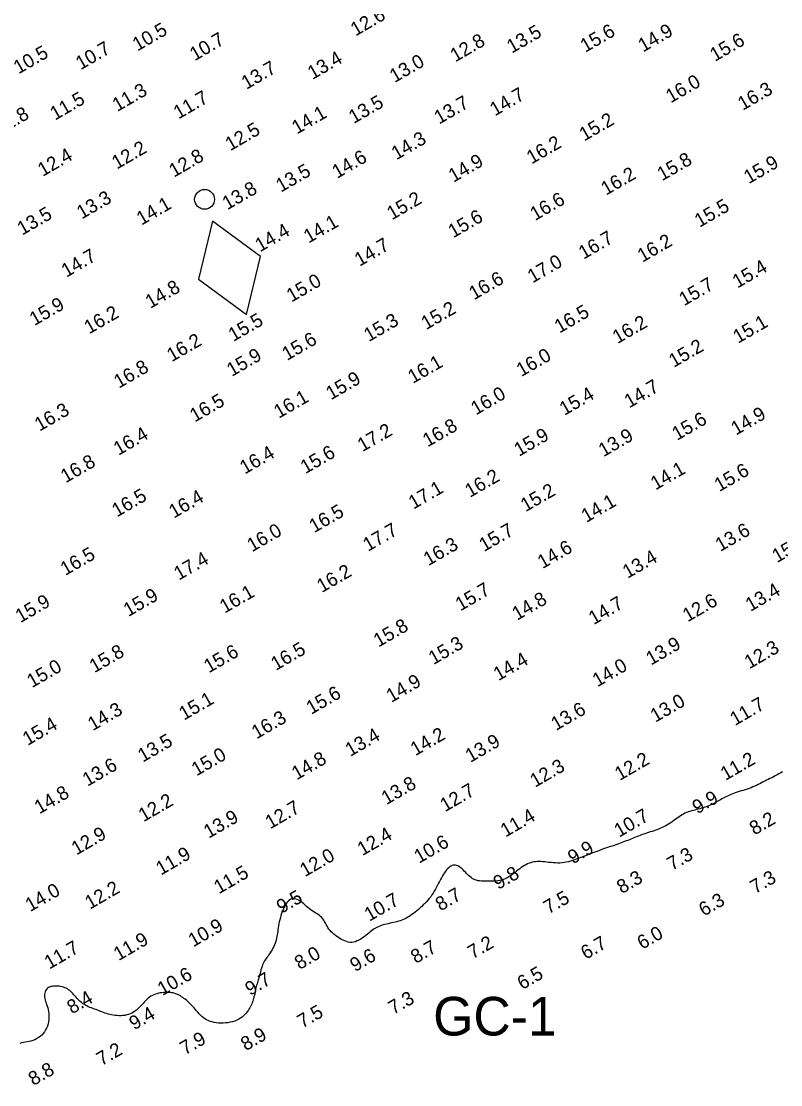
# Model space of a CAD drawing. Extents: x 3024098 to 3056816, y 418252 to 509144.
# Drawn here: x 3035329.1 to 3035604.1, y 419032.1 to 419417.5 of the extents above; entities that cross this region are included whole.
import ezdxf

# ---------------------------------------------------------------- set-up
doc = ezdxf.new("R2010")
doc.units = 0
for name, color, linetype in [('V-CHAN-CONT-EL10', 7, 'Continuous'), ('V-CHAN-NAID', 7, 'Continuous'), ('V-TOPO-SOUN-0911', 7, 'Continuous')]:
    doc.layers.add(name, color=color, linetype=linetype)

msp = doc.modelspace()

# ---------------------------------------------------------------- linework, layer by layer
at = {"layer": 'V-CHAN-CONT-EL10'}
msp.add_lwpolyline([(3035604.82, 419145.5), (3035604.14, 419145.1), (3035603.47, 419144.71), (3035602.8, 419144.34), (3035602.15, 419143.99), (3035601.51, 419143.66), (3035600.88, 419143.34), (3035600.25, 419143.03), (3035599.63, 419142.72), (3035599.02, 419142.42), (3035598.42, 419142.11), (3035597.82, 419141.8), (3035597.22, 419141.49), (3035596.62, 419141.17), (3035596.01, 419140.86), (3035595.39, 419140.56), (3035594.76, 419140.26), (3035594.1, 419139.98), (3035593.43, 419139.71), (3035592.72, 419139.45), (3035592, 419139.21), (3035591.26, 419138.98), (3035590.52, 419138.76), (3035589.79, 419138.54), (3035589.07, 419138.32), (3035588.37, 419138.11), (3035587.7, 419137.89), (3035587.06, 419137.66), (3035586.46, 419137.43), (3035585.89, 419137.19), (3035585.35, 419136.94), (3035584.82, 419136.69), (3035584.31, 419136.44), (3035583.81, 419136.18), (3035583.32, 419135.91), (3035582.84, 419135.64), (3035582.35, 419135.37), (3035581.87, 419135.1), (3035581.39, 419134.83), (3035580.9, 419134.56), (3035580.4, 419134.3), (3035579.9, 419134.04), (3035579.38, 419133.78), (3035578.85, 419133.53), (3035578.31, 419133.29), (3035577.76, 419133.07), (3035577.2, 419132.85), (3035576.63, 419132.64), (3035576.04, 419132.44), (3035575.45, 419132.26), (3035574.85, 419132.09), (3035574.24, 419131.93), (3035573.62, 419131.78), (3035573.01, 419131.63), (3035572.39, 419131.48), (3035571.78, 419131.33), (3035571.18, 419131.15), (3035570.6, 419130.95), (3035570.02, 419130.73), (3035569.47, 419130.47), (3035568.93, 419130.18), (3035568.4, 419129.87), (3035567.88, 419129.54), (3035567.36, 419129.18), (3035566.84, 419128.82), (3035566.32, 419128.44), (3035565.78, 419128.06), (3035565.23, 419127.67), (3035564.67, 419127.29), (3035564.1, 419126.91), (3035563.51, 419126.54), (3035562.9, 419126.18), (3035562.28, 419125.83), (3035561.64, 419125.5), (3035560.99, 419125.19), (3035560.31, 419124.9), (3035559.63, 419124.62), (3035558.94, 419124.37), (3035558.25, 419124.13), (3035557.56, 419123.9), (3035556.88, 419123.68), (3035556.21, 419123.47), (3035555.57, 419123.26), (3035554.95, 419123.05), (3035554.35, 419122.85), (3035553.77, 419122.64), (3035553.2, 419122.43), (3035552.65, 419122.22), (3035552.1, 419122), (3035551.55, 419121.79), (3035551, 419121.56), (3035550.45, 419121.34), (3035549.89, 419121.11), (3035549.33, 419120.88), (3035548.75, 419120.65), (3035548.17, 419120.41), (3035547.58, 419120.18), (3035546.98, 419119.95), (3035546.37, 419119.72), (3035545.75, 419119.49), (3035545.11, 419119.27), (3035544.47, 419119.04), (3035543.81, 419118.82), (3035543.15, 419118.59), (3035542.47, 419118.36), (3035541.78, 419118.13), (3035541.08, 419117.9), (3035540.37, 419117.65), (3035539.65, 419117.41), (3035538.93, 419117.15), (3035538.21, 419116.9), (3035537.49, 419116.64), (3035536.77, 419116.37), (3035536.07, 419116.11), (3035535.38, 419115.84), (3035534.7, 419115.58), (3035534.04, 419115.31), (3035533.39, 419115.05), (3035532.73, 419114.79), (3035532.08, 419114.53), (3035531.43, 419114.27), (3035530.77, 419114.02), (3035530.09, 419113.77), (3035529.4, 419113.53), (3035528.69, 419113.3), (3035527.96, 419113.08), (3035527.23, 419112.89), (3035526.48, 419112.72), (3035525.71, 419112.59), (3035524.94, 419112.49), (3035524.15, 419112.43), (3035523.36, 419112.42), (3035522.56, 419112.45), (3035521.76, 419112.5), (3035520.97, 419112.58), (3035520.19, 419112.66), (3035519.42, 419112.75), (3035518.68, 419112.83), (3035517.96, 419112.9), (3035517.27, 419112.94), (3035516.61, 419112.96), (3035515.97, 419112.94), (3035515.36, 419112.89), (3035514.76, 419112.81), (3035514.17, 419112.69), (3035513.59, 419112.53), (3035513.02, 419112.33), (3035512.45, 419112.09), (3035511.88, 419111.8), (3035511.32, 419111.48), (3035510.75, 419111.13), (3035510.19, 419110.75), (3035509.62, 419110.35), (3035509.06, 419109.93), (3035508.5, 419109.49), (3035507.93, 419109.05), (3035507.37, 419108.61), (3035506.79, 419108.17), (3035506.21, 419107.76), (3035505.62, 419107.37), (3035505.02, 419107.01), (3035504.39, 419106.7), (3035503.75, 419106.44), (3035503.09, 419106.23), (3035502.42, 419106.08), (3035501.72, 419105.97), (3035501.02, 419105.91), (3035500.32, 419105.86), (3035499.62, 419105.84), (3035498.92, 419105.84), (3035498.23, 419105.83), (3035497.56, 419105.83), (3035496.9, 419105.83), (3035496.25, 419105.85), (3035495.63, 419105.88), (3035495.03, 419105.94), (3035494.45, 419106.03), (3035493.9, 419106.16), (3035493.38, 419106.34), (3035492.88, 419106.57), (3035492.41, 419106.85), (3035491.96, 419107.16), (3035491.53, 419107.52), (3035491.11, 419107.89), (3035490.71, 419108.29), (3035490.31, 419108.69), (3035489.92, 419109.1), (3035489.53, 419109.51), (3035489.14, 419109.9), (3035488.74, 419110.28), (3035488.35, 419110.62), (3035487.96, 419110.93), (3035487.56, 419111.2), (3035487.16, 419111.41), (3035486.76, 419111.56), (3035486.35, 419111.64), (3035485.94, 419111.65), (3035485.53, 419111.6), (3035485.12, 419111.48), (3035484.71, 419111.29), (3035484.3, 419111.04), (3035483.9, 419110.73), (3035483.5, 419110.36), (3035483.11, 419109.94), (3035482.72, 419109.46), (3035482.34, 419108.92), (3035481.96, 419108.35), (3035481.59, 419107.75), (3035481.22, 419107.11), (3035480.86, 419106.45), (3035480.5, 419105.77), (3035480.14, 419105.07), (3035479.78, 419104.37), (3035479.41, 419103.66), (3035479.04, 419102.96), (3035478.65, 419102.25), (3035478.24, 419101.56), (3035477.81, 419100.88), (3035477.35, 419100.22), (3035476.86, 419099.58), (3035476.35, 419098.97), (3035475.81, 419098.37), (3035475.25, 419097.79), (3035474.68, 419097.23), (3035474.09, 419096.69), (3035473.5, 419096.16), (3035472.9, 419095.64), (3035472.31, 419095.14), (3035471.71, 419094.65), (3035471.11, 419094.18), (3035470.52, 419093.73), (3035469.92, 419093.32), (3035469.32, 419092.93), (3035468.72, 419092.57), (3035468.12, 419092.25), (3035467.53, 419091.97), (3035466.93, 419091.73), (3035466.33, 419091.51), (3035465.73, 419091.32), (3035465.12, 419091.15), (3035464.51, 419091), (3035463.89, 419090.86), (3035463.26, 419090.72), (3035462.62, 419090.58), (3035461.98, 419090.44), (3035461.34, 419090.3), (3035460.71, 419090.14), (3035460.09, 419089.98), (3035459.49, 419089.79), (3035458.91, 419089.59), (3035458.36, 419089.36), (3035457.84, 419089.1), (3035457.34, 419088.82), (3035456.86, 419088.52), (3035456.39, 419088.19), (3035455.92, 419087.83), (3035455.44, 419087.45), (3035454.94, 419087.05), (3035454.41, 419086.63), (3035453.86, 419086.18), (3035453.27, 419085.73), (3035452.66, 419085.29), (3035452.02, 419084.87), (3035451.38, 419084.49), (3035450.73, 419084.17), (3035450.07, 419083.91), (3035449.42, 419083.74), (3035448.77, 419083.67), (3035448.13, 419083.68), (3035447.5, 419083.78), (3035446.88, 419083.94), (3035446.27, 419084.17), (3035445.67, 419084.44), (3035445.07, 419084.75), (3035444.49, 419085.09), (3035443.92, 419085.45), (3035443.36, 419085.82), (3035442.82, 419086.22), (3035442.3, 419086.63), (3035441.81, 419087.07), (3035441.34, 419087.53), (3035440.91, 419088), (3035440.52, 419088.51), (3035440.16, 419089.03), (3035439.83, 419089.57), (3035439.52, 419090.11), (3035439.22, 419090.65), (3035438.92, 419091.19), (3035438.61, 419091.7), (3035438.27, 419092.18), (3035437.9, 419092.63), (3035437.49, 419093.04), (3035437.04, 419093.41), (3035436.56, 419093.76), (3035436.05, 419094.09), (3035435.53, 419094.41), (3035435, 419094.74), (3035434.47, 419095.09), (3035433.94, 419095.46), (3035433.42, 419095.86), (3035432.9, 419096.29), (3035432.4, 419096.73), (3035431.9, 419097.17), (3035431.41, 419097.6), (3035430.92, 419098), (3035430.44, 419098.38), (3035429.95, 419098.71), (3035429.47, 419098.99), (3035428.99, 419099.21), (3035428.52, 419099.37), (3035428.05, 419099.46), (3035427.59, 419099.48), (3035427.15, 419099.42), (3035426.71, 419099.28), (3035426.29, 419099.06), (3035425.89, 419098.75), (3035425.51, 419098.36), (3035425.14, 419097.9), (3035424.8, 419097.38), (3035424.47, 419096.8), (3035424.16, 419096.17), (3035423.87, 419095.51), (3035423.6, 419094.82), (3035423.35, 419094.1), (3035423.11, 419093.37), (3035422.9, 419092.63), (3035422.71, 419091.88), (3035422.53, 419091.14), (3035422.38, 419090.4), (3035422.24, 419089.68), (3035422.12, 419088.98), (3035422.02, 419088.3), (3035421.93, 419087.64), (3035421.84, 419087), (3035421.75, 419086.38), (3035421.65, 419085.77), (3035421.54, 419085.16), (3035421.4, 419084.56), (3035421.22, 419083.95), (3035421.01, 419083.35), (3035420.77, 419082.75), (3035420.5, 419082.15), (3035420.21, 419081.57), (3035419.91, 419081), (3035419.59, 419080.46), (3035419.27, 419079.94), (3035418.95, 419079.46), (3035418.63, 419079.01), (3035418.33, 419078.59), (3035418.02, 419078.18), (3035417.73, 419077.79), (3035417.46, 419077.38), (3035417.19, 419076.96), (3035416.94, 419076.51), (3035416.7, 419076.02), (3035416.48, 419075.48), (3035416.27, 419074.91), (3035416.07, 419074.3), (3035415.88, 419073.68), (3035415.71, 419073.05), (3035415.54, 419072.42), (3035415.37, 419071.8), (3035415.21, 419071.21), (3035415.05, 419070.65), (3035414.9, 419070.12), (3035414.75, 419069.61), (3035414.6, 419069.11), (3035414.46, 419068.62), (3035414.32, 419068.14), (3035414.19, 419067.65), (3035414.06, 419067.14), (3035413.94, 419066.62), (3035413.83, 419066.09), (3035413.71, 419065.55), (3035413.6, 419065), (3035413.48, 419064.45), (3035413.35, 419063.9), (3035413.22, 419063.37), (3035413.07, 419062.84), (3035412.91, 419062.33), (3035412.73, 419061.84), (3035412.54, 419061.35), (3035412.32, 419060.88), (3035412.08, 419060.4), (3035411.82, 419059.93), (3035411.53, 419059.46), (3035411.21, 419058.98), (3035410.85, 419058.49), (3035410.47, 419058), (3035410.04, 419057.52), (3035409.57, 419057.05), (3035409.05, 419056.61), (3035408.48, 419056.19), (3035407.85, 419055.8), (3035407.17, 419055.46), (3035406.42, 419055.16), (3035405.62, 419054.92), (3035404.78, 419054.72), (3035403.92, 419054.57), (3035403.04, 419054.47), (3035402.16, 419054.41), (3035401.3, 419054.4), (3035400.46, 419054.44), (3035399.65, 419054.52), (3035398.89, 419054.65), (3035398.16, 419054.82), (3035397.46, 419055.04), (3035396.8, 419055.3), (3035396.17, 419055.61), (3035395.58, 419055.97), (3035395.01, 419056.37), (3035394.48, 419056.82), (3035393.97, 419057.3), (3035393.48, 419057.82), (3035393.01, 419058.35), (3035392.55, 419058.89), (3035392.1, 419059.43), (3035391.65, 419059.96), (3035391.2, 419060.48), (3035390.74, 419060.97), (3035390.28, 419061.44), (3035389.81, 419061.88), (3035389.35, 419062.29), (3035388.89, 419062.68), (3035388.43, 419063.04), (3035387.98, 419063.38), (3035387.54, 419063.7), (3035387.11, 419063.99), (3035386.68, 419064.26), (3035386.26, 419064.5), (3035385.83, 419064.72), (3035385.4, 419064.91), (3035384.95, 419065.08), (3035384.48, 419065.22), (3035383.98, 419065.34), (3035383.47, 419065.43), (3035382.92, 419065.49), (3035382.36, 419065.54), (3035381.78, 419065.55), (3035381.19, 419065.54), (3035380.59, 419065.5), (3035380, 419065.43), (3035379.4, 419065.34), (3035378.81, 419065.22), (3035378.23, 419065.07), (3035377.66, 419064.89), (3035377.1, 419064.67), (3035376.56, 419064.42), (3035376.03, 419064.12), (3035375.51, 419063.79), (3035375.02, 419063.41), (3035374.54, 419062.99), (3035374.07, 419062.53), (3035373.61, 419062.04), (3035373.15, 419061.54), (3035372.7, 419061.03), (3035372.23, 419060.53), (3035371.76, 419060.04), (3035371.27, 419059.57), (3035370.76, 419059.14), (3035370.23, 419058.74), (3035369.68, 419058.38), (3035369.1, 419058.07), (3035368.51, 419057.79), (3035367.89, 419057.56), (3035367.25, 419057.37), (3035366.59, 419057.23), (3035365.9, 419057.13), (3035365.2, 419057.08), (3035364.5, 419057.08), (3035363.79, 419057.11), (3035363.08, 419057.17), (3035362.4, 419057.26), (3035361.73, 419057.38), (3035361.09, 419057.53), (3035360.48, 419057.69), (3035359.9, 419057.86), (3035359.35, 419058.05), (3035358.81, 419058.25), (3035358.29, 419058.46), (3035357.76, 419058.67), (3035357.23, 419058.88), (3035356.7, 419059.08), (3035356.15, 419059.29), (3035355.59, 419059.49), (3035355.02, 419059.69), (3035354.45, 419059.9), (3035353.89, 419060.12), (3035353.33, 419060.36), (3035352.79, 419060.62), (3035352.27, 419060.91), (3035351.76, 419061.22), (3035351.28, 419061.56), (3035350.82, 419061.92), (3035350.38, 419062.29), (3035349.95, 419062.68), (3035349.55, 419063.08), (3035349.16, 419063.49), (3035348.78, 419063.9), (3035348.42, 419064.31), (3035348.07, 419064.71), (3035347.71, 419065.11), (3035347.36, 419065.48), (3035347, 419065.85), (3035346.62, 419066.18), (3035346.22, 419066.5), (3035345.79, 419066.78), (3035345.33, 419067.03), (3035344.85, 419067.24), (3035344.35, 419067.42), (3035343.83, 419067.57), (3035343.29, 419067.68), (3035342.76, 419067.77), (3035342.22, 419067.82), (3035341.69, 419067.85), (3035341.18, 419067.84), (3035340.68, 419067.8), (3035340.19, 419067.73), (3035339.74, 419067.62), (3035339.32, 419067.48), (3035338.93, 419067.29), (3035338.58, 419067.06), (3035338.28, 419066.79), (3035338.02, 419066.46), (3035337.82, 419066.1), (3035337.66, 419065.7), (3035337.55, 419065.26), (3035337.49, 419064.8), (3035337.48, 419064.32), (3035337.51, 419063.82), (3035337.59, 419063.31), (3035337.71, 419062.8), (3035337.87, 419062.28), (3035338.05, 419061.74), (3035338.25, 419061.18), (3035338.44, 419060.6), (3035338.63, 419060), (3035338.8, 419059.36), (3035338.93, 419058.68), (3035339.03, 419057.97), (3035339.08, 419057.22), (3035339.09, 419056.45), (3035339.04, 419055.67), (3035338.94, 419054.89), (3035338.77, 419054.11), (3035338.55, 419053.35), (3035338.25, 419052.62), (3035337.89, 419051.93), (3035337.47, 419051.28), (3035336.98, 419050.67), (3035336.45, 419050.1), (3035335.88, 419049.6), (3035335.26, 419049.14), (3035334.62, 419048.74), (3035333.95, 419048.41), (3035333.27, 419048.14), (3035332.57, 419047.92), (3035331.87, 419047.75), (3035331.18, 419047.6), (3035330.48, 419047.47), (3035329.81, 419047.34), (3035329.15, 419047.21), (3035328.52, 419047.05)], dxfattribs=at)
at = {"layer": 'V-CHAN-NAID'}
msp.add_lwpolyline([(3035398.33, 419345.04), (3035393.21, 419324.02), (3035410.65, 419311.21), (3035415.77, 419332.23)], close=True, dxfattribs=at)
msp.add_circle((3035395.46, 419352.93), 3.6, dxfattribs=at)
at = {"layer": 'V-TOPO-SOUN-0911'}
msp.add_line((3035395.46, 419352.93), (3035395.46, 419352.93), dxfattribs=at)

# ---------------------------------------------------------------- texts
at = {"layer": 'V-CHAN-NAID'}
msp.add_text('GC-1', height=14, dxfattribs=at).set_placement((3035478.26, 419049.92))
at = {"layer": 'V-TOPO-SOUN-0911'}
for s, p in [('12.6 ', (3035450.15, 419411.95)), ('10.5 ', (3035371.14, 419406.5)), ('10.7 ', (3035391.88, 419402.96)), ('13.5 ', (3035506.73, 419405.71)), ('15.6 ', (3035533.35, 419406.02)), ('14.9 ', (3035554.31, 419406.14)), ('10.7 ', (3035350.57, 419399.71)), ('12.8 ', (3035486.24, 419402.53)), ('15.6 ', (3035580.3, 419402.73)), ('10.5 ', (3035328.06, 419398.2)), ('13.4 ', (3035434.56, 419396.2)), ('13.7 ', (3035410.61, 419392.62)), ('13.0 ', (3035464.27, 419395.05)), ('16.0 ', (3035564.31, 419387.7)), ('11.3 ', (3035363.86, 419384.59)), ('16.3 ', (3035590.4, 419385.01)), ('11.5 ', (3035341.28, 419381.44)), ('11.7 ', (3035386.01, 419381.86)), ('13.5 ', (3035449.48, 419380.22)), ('13.7 ', (3035480.43, 419380.03)), ('14.7 ', (3035500.61, 419382.98)), ('14.1 ', (3035428.87, 419376.4)), ('11.8 ', (3035321.05, 419376.02)), ('15.2 ', (3035532.99, 419373.89)), ('12.5 ', (3035404.76, 419370.35)), ('14.3 ', (3035464.94, 419367.07)), ('16.2 ', (3035513.89, 419365.56)), ('12.4 ', (3035336.83, 419361.06)), ('12.2 ', (3035363.67, 419363.69)), ('12.8 ', (3035384.37, 419360.77)), ('14.6 ', (3035443.45, 419360.35)), ('14.9 ', (3035485.61, 419358.93)), ('15.8 ', (3035561.2, 419359.49)), ('15.9 ', (3035592.57, 419358.41)), ('13.5 ', (3035423.1, 419355.35)), ('16.2 ', (3035540.86, 419354.24)), ('13.3 ', (3035350.94, 419345.61)), ('13.8 ', (3035403.69, 419348.96)), ('15.2 ', (3035463.3, 419345.31)), ('16.6 ', (3035515.17, 419345.06)), ('14.1 ', (3035372.6, 419343.39)), ('15.5 ', (3035574.74, 419342.62)), ('13.5 ', (3035329.4, 419339.77)), ('15.6 ', (3035485.48, 419338.76)), ('14.4 ', (3035415.54, 419333.72)), ('14.1 ', (3035433.14, 419336.9)), ('16.7 ', (3035532.73, 419331.04)), ('16.2 ', (3035554.05, 419329.96)), ('14.7 ', (3035451.59, 419328.48)), ('14.7 ', (3035345.39, 419324.51)), ('17.0 ', (3035514.24, 419322.45)), ('15.4 ', (3035588.47, 419320.58)), ('15.0 ', (3035426.94, 419315.52)), ('16.6 ', (3035493.03, 419316.32)), ('15.7 ', (3035569.11, 419314.15)), ('14.8 ', (3035375.8, 419313.23)), ('15.9 ', (3035333.84, 419306.99)), ('16.2 ', (3035353.63, 419303.98)), ('15.2 ', (3035475.71, 419305.52)), ('16.5 ', (3035523.99, 419304.27)), ('15.5 ', (3035405.87, 419301.24)), ('15.3 ', (3035454.94, 419301.19)), ('16.2 ', (3035545.03, 419300.47)), ('15.1 ', (3035588.68, 419300.58)), ('16.2 ', (3035383.58, 419293.9)), ('15.6 ', (3035425.31, 419294.34)), ('15.2 ', (3035565.4, 419291.84)), ('15.9 ', (3035405.3, 419288.56)), ('16.0 ', (3035510.2, 419288.52)), ('16.8 ', (3035364.39, 419284.29)), ('16.1 ', (3035470.9, 419286.04)), ('15.9 ', (3035441.22, 419280.09)), ('14.7 ', (3035549.29, 419277.17)), ('16.5 ', (3035391.9, 419272.05)), ('16.1 ', (3035422.34, 419273.41)), ('16.0 ', (3035493.73, 419274.61)), ('15.4 ', (3035525.8, 419274.45)), ('16.3 ', (3035335.68, 419268.74)), ('15.6 ', (3035566.58, 419265.4)), ('14.9 ', (3035587.94, 419267.3)), ('17.2 ', (3035452.64, 419261.29)), ('16.8 ', (3035476.26, 419263.03)), ('16.4 ', (3035364.26, 419259.98)), ('15.9 ', (3035509.37, 419259.62)), ('13.9 ', (3035539.94, 419259.46)), ('16.4 ', (3035410.02, 419253.19)), ('15.6 ', (3035431.97, 419253.33)), ('16.8 ', (3035345.13, 419250.01)), ('14.1 ', (3035558.82, 419247.43)), ('15.6 ', (3035581.9, 419246.83)), ('16.2 ', (3035491.55, 419244.72)), ('16.5 ', (3035363.69, 419237.64)), ('17.1 ', (3035471.13, 419240.47)), ('15.2 ', (3035511.73, 419239.54)), ('16.4 ', (3035384.33, 419237.21)), ('14.1 ', (3035533.73, 419235.65)), ('16.5 ', (3035435.14, 419231.93)), ('16.0 ', (3035412.63, 419225)), ('17.7 ', (3035454.64, 419225.17)), ('15.7 ', (3035496.67, 419225.1)), ('13.6 ', (3035582.27, 419225.14)), ('16.3 ', (3035476.53, 419219.99)), ('14.6 ', (3035517.86, 419218.91)), ('15.2 ', (3035602.84, 419221.1)), ('16.5 ', (3035345.02, 419216.44)), ('17.4 ', (3035386.14, 419214.74)), ('13.4 ', (3035548.67, 419215.39)), ('16.2 ', (3035437.91, 419210.24)), ('15.7 ', (3035488.11, 419203.58)), ('13.4 ', (3035593.19, 419203.42)), ('15.9 ', (3035328.72, 419199.32)), ('15.9 ', (3035367.86, 419201.55)), ('16.1 ', (3035402.72, 419202.78)), ('14.8 ', (3035508.65, 419200.2)), ('14.7 ', (3035536.37, 419198.6)), ('12.6 ', (3035570.42, 419199.62)), ('15.8 ', (3035458.45, 419190.49)), ('15.3 ', (3035478.36, 419184.13)), ('13.9 ', (3035557.14, 419183.93)), ('15.8 ', (3035355.53, 419181.17)), ('15.6 ', (3035397, 419181.15)), ('16.5 ', (3035421.27, 419182.03)), ('12.3 ', (3035592.8, 419182.62)), ('15.0 ', (3035332.91, 419175.76)), ('14.4 ', (3035501.89, 419178.29)), ('14.0 ', (3035537.76, 419176.09)), ('14.9 ', (3035463.07, 419170.41)), ('15.6 ', (3035434.07, 419166.09)), ('15.1 ', (3035387.99, 419164)), ('13.6 ', (3035522.75, 419160.25)), ('13.0 ', (3035558.73, 419163.23)), ('11.7 ', (3035587.58, 419162.05)), ('14.3 ', (3035354.94, 419160.18)), ('16.3 ', (3035414.29, 419157.22)), ('15.4 ', (3035331.35, 419154.83)), ('13.5 ', (3035373.07, 419148.79)), ('13.4 ', (3035448.21, 419150.86)), ('14.2 ', (3035471.83, 419151.12)), ('13.9 ', (3035491.72, 419148.69)), ('15.0 ', (3035392.52, 419143.8)), ('14.8 ', (3035428.82, 419142.36)), ('12.2 ', (3035545.82, 419142.13)), ('11.2 ', (3035584.14, 419142.17)), ('13.6 ', (3035353.03, 419140.04)), ('12.3 ', (3035515.14, 419139.67)), ('13.8 ', (3035461.3, 419133.37)), ('14.8 ', (3035335.61, 419130.03)), ('12.7 ', (3035482.56, 419130.81)), ('12.2 ', (3035373.31, 419127.17)), ('9.9', (3035573.93, 419130.03)), ('12.7 ', (3035419.24, 419124.61)), ('10.7 ', (3035545.62, 419121.59)), ('13.9 ', (3035396.93, 419121.2)), ('11.4 ', (3035504.45, 419121.63)), ('8.2', (3035594.64, 419122.39)), ('12.9 ', (3035349.03, 419115.13)), ('12.4 ', (3035452.61, 419114.9)), ('10.6 ', (3035473.15, 419112.15)), ('11.9 ', (3035379.64, 419107.85)), ('12.0 ', (3035431.79, 419107.26)), ('9.9', (3035528.85, 419111.89)), ('7.3', (3035564.78, 419109.49)), ('11.5 ', (3035400.63, 419101.06)), ('9.8', (3035501.85, 419102.64)), ('8.3', (3035546.57, 419101.13)), ('7.3', (3035594.9, 419101.13)), ('12.2 ', (3035353.92, 419095.48)), ('14.0 ', (3035332.32, 419094.62)), ('9.5', (3035423.33, 419093.98)), ('10.7 ', (3035455.13, 419091.12)), ('8.7', (3035480.92, 419094.86)), ('7.5', (3035520.05, 419093.75)), ('6.3', (3035576.3, 419092.96)), ('10.9 ', (3035391.36, 419081.83)), ('11.9 ', (3035364.29, 419076.84)), ('7.2', (3035492.57, 419077.47)), ('6.7', (3035533.55, 419077.31)), ('6.0', (3035553.97, 419080.95)), ('11.7 ', (3035339.22, 419073.79)), ('8.0', (3035429.86, 419073.63)), ('8.7', (3035471.96, 419075.83)), ('9.6', (3035449.95, 419072.85)), ('10.6 ', (3035380.2, 419064.19)), ('6.5', (3035510.54, 419066.35)), ('9.7', (3035411.96, 419064.19)), ('8.4', (3035347.43, 419057.54)), ('7.3', (3035463.83, 419057.36)), ('9.4', (3035369.96, 419051.75)), ('7.5', (3035430.85, 419052.41)), ('7.9', (3035388.37, 419042.7)), ('8.9', (3035410.38, 419044.21)), ('7.2', (3035358.09, 419038.77)), ('8.8', (3035333.45, 419031.58))]:
    msp.add_text(s, height=5, rotation=30, dxfattribs=at).set_placement(p)

doc.saveas('drawing.dxf')
